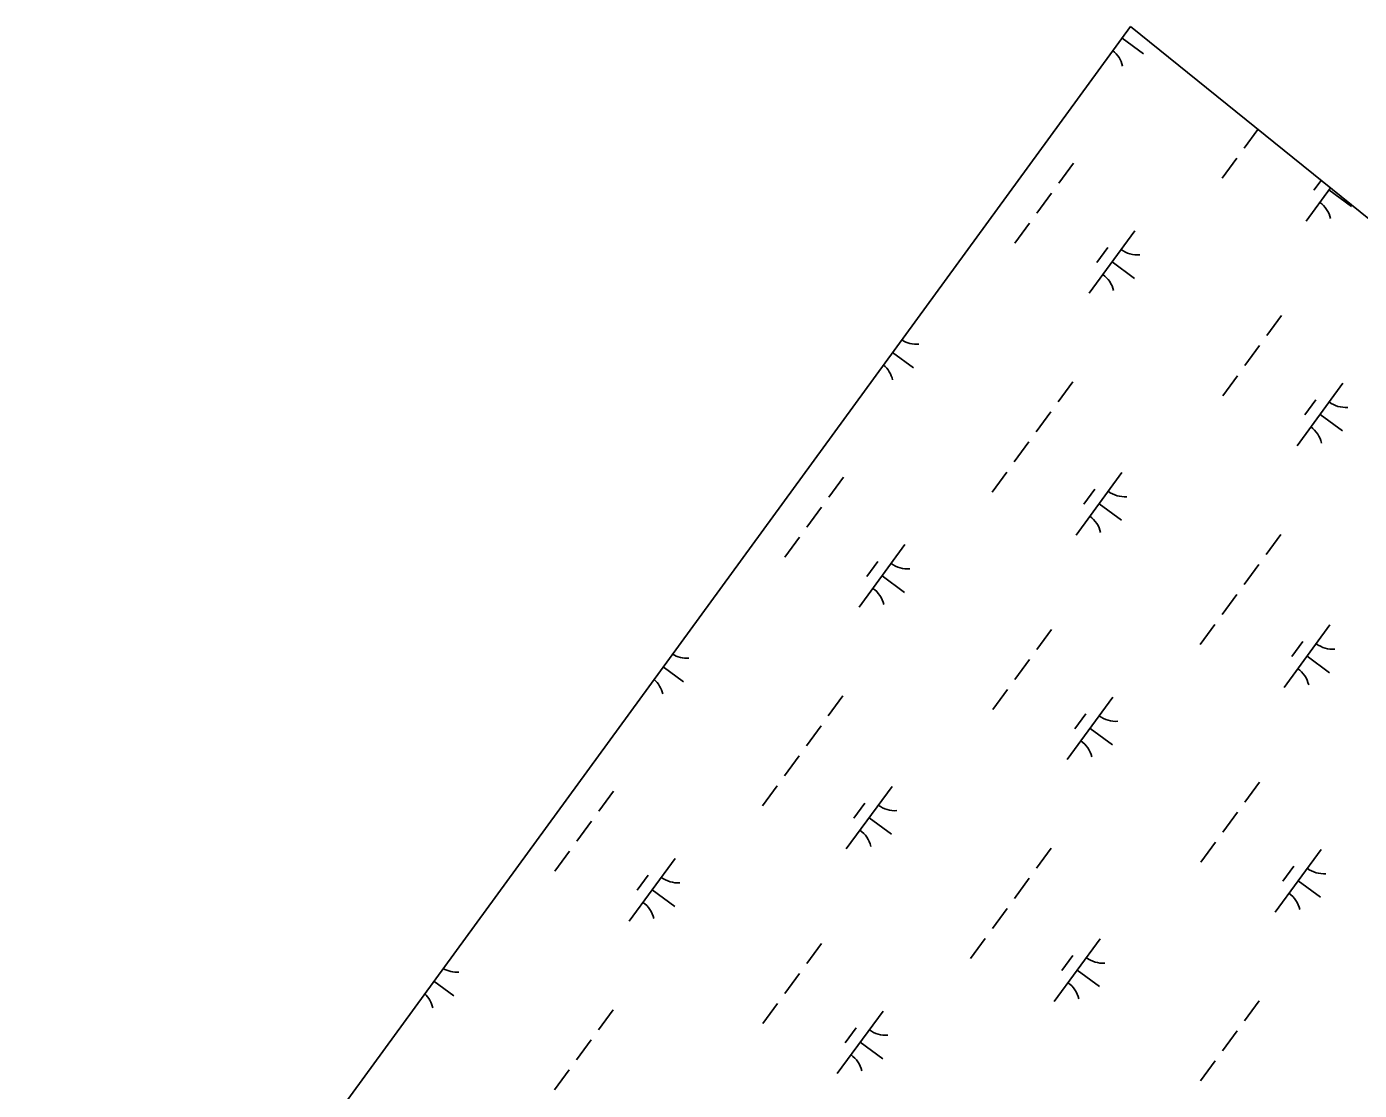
# Model space of a CAD drawing. Extents: x 3905714 to 3926767, y 183354 to 205755.
# Drawn here: x 3917494 to 3918354, y 201192 to 201878 of the extents above; entities that cross this region are included whole.
import ezdxf

# ---------------------------------------------------------------- set-up
doc = ezdxf.new("R2010")
doc.units = 0
doc.layers.add('V-GRID-FRAM', color=7, linetype='Continuous')
doc.layers.add('V-WETL-SWMP', color=7, linetype='Continuous')

msp = doc.modelspace()

# ---------------------------------------------------------------- linework, layer by layer
at = {"layer": 'V-GRID-FRAM'}
msp.add_lwpolyline([(3924287.85, 196971.08), (3915521.38, 185005.59), (3909313.29, 189695.82), (3918205.93, 201877.91), (3924287.85, 196971.08)], dxfattribs=at)
at = {"layer": 'V-WETL-SWMP'}
for p, q in [((3916934.36, 200135.98), (3918205.93, 201877.91)), ((3918205.93, 201877.91), (3919621.78, 200735.61)), ((3918200.5, 201870.46), (3918214.32, 201860.34)), ((3918288.09, 201811.62), (3918279.3, 201799.62)), ((3918274.57, 201793.16), (3918265.11, 201780.26)), ((3918169.16, 201789.87), (3918159.7, 201776.97)), ((3918334.87, 201773.88), (3918319.2, 201752.5)), ((3918328.85, 201778.73), (3918324.21, 201772.39)), ((3918154.97, 201770.51), (3918145.52, 201757.61)), ((3918333.98, 201772.67), (3918348.5, 201762.03)), ((3918140.79, 201751.15), (3918131.33, 201738.25)), ((3918208.8, 201746.32), (3918179.25, 201705.99)), ((3918191.34, 201735.55), (3918184.25, 201725.87)), ((3918194.02, 201726.15), (3918208.54, 201715.52)), ((3918303.34, 201691.57), (3918293.88, 201678.66)), ((3918289.15, 201672.21), (3918279.7, 201659.3)), ((3918052.53, 201667.77), (3918066, 201657.9)), ((3918274.97, 201652.85), (3918265.51, 201639.94)), ((3918168.81, 201648.81), (3918159.35, 201635.9)), ((3918342.98, 201648.02), (3918313.43, 201607.68)), ((3918325.52, 201637.25), (3918318.43, 201627.57)), ((3918154.62, 201629.45), (3918145.17, 201616.54)), ((3918328.2, 201627.85), (3918342.72, 201617.21)), ((3918140.44, 201610.09), (3918130.98, 201597.18)), ((3918020.84, 201587.44), (3918011.39, 201574.53)), ((3918126.25, 201590.73), (3918116.8, 201577.82)), ((3918200.44, 201590.4), (3918170.89, 201550.07)), ((3918182.98, 201579.63), (3918175.89, 201569.95)), ((3918006.66, 201568.08), (3917997.2, 201555.17)), ((3918185.66, 201570.23), (3918200.18, 201559.6)), ((3918302.98, 201550.5), (3918293.53, 201537.6)), ((3917992.47, 201548.72), (3917983.02, 201535.81)), ((3918060.48, 201543.88), (3918030.93, 201503.55)), ((3918043.03, 201533.12), (3918035.94, 201523.44)), ((3918045.71, 201523.72), (3918060.23, 201513.08)), ((3918288.8, 201531.14), (3918279.34, 201518.24)), ((3918274.62, 201511.78), (3918265.16, 201498.88)), ((3918155.02, 201489.13), (3918145.56, 201476.22)), ((3918260.43, 201492.42), (3918250.98, 201479.52)), ((3918334.62, 201492.09), (3918305.07, 201451.76)), ((3918317.16, 201481.33), (3918310.07, 201471.65)), ((3918319.84, 201471.93), (3918334.36, 201461.29)), ((3917904.57, 201465.07), (3917917.69, 201455.46)), ((3918140.84, 201469.77), (3918131.38, 201456.86)), ((3918020.49, 201446.37), (3918011.03, 201433.46)), ((3918126.65, 201450.41), (3918117.2, 201437.5)), ((3918194.66, 201445.58), (3918165.11, 201405.25)), ((3918177.21, 201434.81), (3918170.12, 201425.13)), ((3918006.31, 201427.01), (3917996.85, 201414.1)), ((3918179.89, 201425.41), (3918194.41, 201414.77)), ((3917992.12, 201407.65), (3917982.67, 201394.74)), ((3917977.94, 201388.29), (3917968.48, 201375.38)), ((3918052.12, 201387.96), (3918022.57, 201347.63)), ((3918289.2, 201390.82), (3918279.74, 201377.92)), ((3917872.53, 201385), (3917863.07, 201372.09)), ((3918034.67, 201377.2), (3918027.58, 201367.52)), ((3918275.02, 201371.46), (3918265.56, 201358.56)), ((3917858.34, 201365.64), (3917848.89, 201352.73)), ((3918037.35, 201367.8), (3918051.87, 201357.16)), ((3918260.83, 201352.1), (3918251.38, 201339.2)), ((3917844.16, 201346.28), (3917834.7, 201333.37)), ((3918154.67, 201348.07), (3918145.21, 201335.16)), ((3918328.84, 201347.27), (3918299.29, 201306.94)), ((3917912.17, 201341.45), (3917882.62, 201301.11)), ((3918311.39, 201336.51), (3918304.3, 201326.83)), ((3917894.71, 201330.68), (3917887.62, 201321)), ((3918140.49, 201328.71), (3918131.03, 201315.8)), ((3918314.07, 201327.11), (3918328.59, 201316.47)), ((3917897.39, 201321.28), (3917911.91, 201310.64)), ((3918126.3, 201309.35), (3918116.85, 201296.44)), ((3918006.71, 201286.69), (3917997.25, 201273.79)), ((3918112.12, 201289.99), (3918102.66, 201277.08)), ((3918186.3, 201289.66), (3918156.75, 201249.32)), ((3918168.85, 201278.89), (3918161.76, 201269.21)), ((3917992.52, 201267.33), (3917983.07, 201254.43)), ((3918171.53, 201269.49), (3918186.05, 201258.85)), ((3917756.61, 201262.38), (3917769.37, 201253.03)), ((3918288.85, 201249.76), (3918279.39, 201236.85)), ((3917872.18, 201243.93), (3917862.72, 201231.03)), ((3917978.34, 201247.97), (3917968.88, 201235.07)), ((3918046.35, 201243.14), (3918016.8, 201202.81)), ((3918028.89, 201232.37), (3918021.8, 201222.69)), ((3917857.99, 201224.57), (3917848.54, 201211.67)), ((3918031.57, 201222.97), (3918046.09, 201212.34)), ((3918274.67, 201230.4), (3918265.21, 201217.49)), ((3918260.48, 201211.04), (3918251.03, 201198.13)), ((3917843.81, 201205.21), (3917834.35, 201192.31))]:
    msp.add_line(p, q, dxfattribs=at)
for centre, start, end in [((3918183.66, 201848.55), 12.99998, 51.6661), ((3918317.84, 201750.25), 12.99998, 54.54364), ((3918210.54, 201748.3), 232.99998, 274.54364), ((3918177.89, 201703.73), 12.99998, 54.54364), ((3918068, 201690.68), 237.18452, 274.54364), ((3918035.35, 201646.12), 12.99998, 50.24545), ((3918344.72, 201649.99), 232.99998, 274.54364), ((3918312.07, 201605.43), 12.99998, 54.54364), ((3918202.18, 201592.37), 232.99998, 274.54364), ((3918169.53, 201547.81), 12.99998, 54.54364), ((3918062.22, 201545.86), 232.99998, 274.54364), ((3918029.57, 201501.3), 12.99998, 54.54364), ((3917919.68, 201488.24), 238.60684, 274.54364), ((3918336.36, 201494.07), 232.99998, 274.54364), ((3918303.71, 201449.51), 12.99998, 54.54364), ((3917887.03, 201443.68), 12.99998, 48.82257), ((3918196.4, 201447.55), 232.99998, 274.54364), ((3918163.75, 201402.99), 12.99998, 54.54364), ((3918053.86, 201389.94), 232.99998, 274.54364), ((3918021.21, 201345.37), 12.99998, 54.54364), ((3918330.58, 201349.25), 232.99998, 274.54364), ((3917913.91, 201343.42), 232.99998, 274.54364), ((3918297.93, 201304.68), 12.99998, 54.54364), ((3917881.26, 201298.86), 12.99998, 54.54364), ((3918188.04, 201291.63), 232.99998, 274.54364), ((3917771.37, 201285.81), 240.03209, 274.54364), ((3918155.39, 201247.07), 12.99998, 54.54364), ((3917738.72, 201241.24), 12.99998, 47.39655), ((3918048.09, 201245.12), 232.99998, 274.54364), ((3918015.44, 201200.55), 12.99998, 54.54364)]:
    msp.add_arc(centre, 17.62, start, end, dxfattribs=at)

doc.saveas('drawing.dxf')
